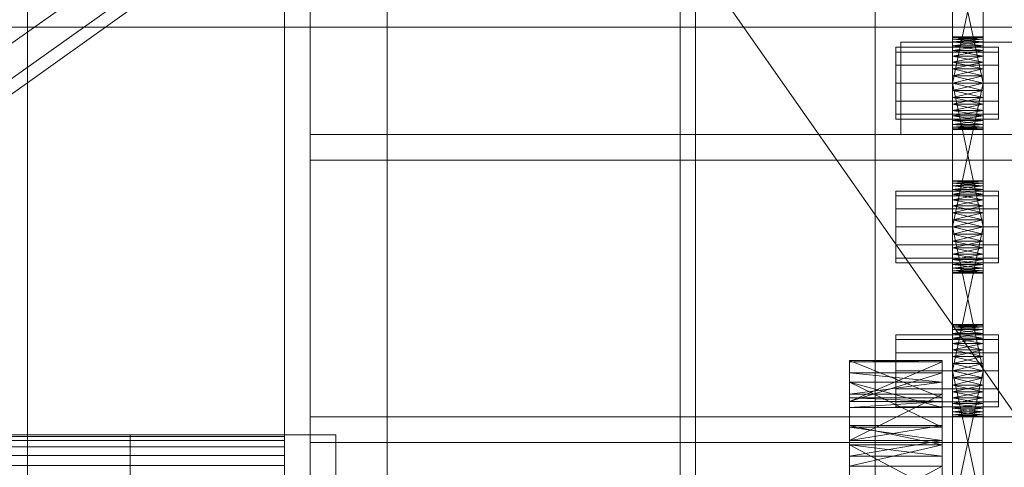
# Model space of a CAD drawing. Header units: millimetres. Extents: x -4738 to 65662, y -68080 to 6847.
# Tile 407 of 656: x 1268 to 1460, y -34008 to -33921. Entities that reach past the tile are written whole.
import ezdxf

# ---------------------------------------------------------------- set-up
doc = ezdxf.new("R2010")
doc.units = ezdxf.units.MM
for name, color, linetype, lineweight in [('COTAS_O', 1, 'Continuous', 0), ('frontal_C03', 7, 'Continuous', 0), ('frontal_secador', 7, 'Continuous', 0), ('frontal_tolva', 7, 'Continuous', 0)]:
    doc.layers.add(name, color=color, linetype=linetype, lineweight=lineweight)
doc.dimstyles.new('R19_100', dxfattribs={"dimtxt": 250, "dimasz": 150, "dimexe": 150, "dimexo": 80, "dimgap": 100, "dimtad": 1, "dimtih": 1, "dimtoh": 1, "dimdsep": 46, "dimcen": 0.09, "dimadec": 0, "dimazin": 0, "dimtfac": 1, "dimtdec": 4, "dimtofl": 0, "dimtmove": 0, "dimatfit": 3, "dimfxl": 1, "dimtolj": 1, "dimtzin": 0, "dimarcsym": 0})

# ---------------------------------------------------------------- blocks, each defined once
blk = doc.blocks.new('DIM_R31_48')
at = {"layer": 'COTAS_O'}
for p, q in [((-1725, -33700), (-1575, -33655)), ((1725, -33700), (1575, -33655)), ((-1725, -34400), (-1725, -33700)), ((-1725, -33700), (1725, -33700)), ((-1725, -33700), (-1575, -33745)), ((1725, -33700), (1575, -33745)), ((1725, -34400), (1725, -33700))]:
    blk.add_line(p, q, dxfattribs=at)
blk.add_text('3450 O', height=250, dxfattribs=at).set_placement((0, -33600))

msp = doc.modelspace()

# ---------------------------------------------------------------- linework, layer by layer
at = {"layer": 'frontal_C03'}
for p, q in [((1435, -34954.179), (1435, -32259.264)), ((1435, -32263.162), (1435, -34958.077)), ((1435, -35437.51), (1435, -32742.595)), ((1435, -32746.492), (1435, -35441.408)), ((-1579, -33922.615), (1579, -33922.615))]:
    msp.add_line(p, q, dxfattribs=at)
at = {"layer": 'frontal_secador'}
for p, q in [((1340, -36000), (1340, -33000)), ((1400, -36000), (1400, -33000)), ((1270, -35980), (1270, -33075)), ((1320, -35980), (1320, -33075)), ((1325, -36000), (1325, -33075)), ((1325, -34600), (1325, -33075)), ((1325, -35980), (1325, -33075)), ((1397, -35940), (1397, -33075)), ((1400, -36000), (1400, -33075)), ((1400, -34600), (1400, -33075)), ((1400, -35940), (1400, -33075)), ((1400, -34650), (1400, -33075)), ((1400, -36000), (1400, -33250)), ((1450, -33936.281), (1450, -33897.481)), ((1456, -33897.481), (1456, -33936.281)), ((1450, -33899.136), (1450, -33936.281)), ((1456, -33936.281), (1456, -33899.136)), ((1450, -33936.281), (1450, -33901.414)), ((1456, -33901.414), (1456, -33936.281)), ((1450, -33933.5), (1450, -33904.092)), ((1450, -33936.281), (1450, -33904.092)), ((1456, -33904.092), (1456, -33933.5)), ((1456, -33904.092), (1456, -33936.281)), ((1450, -33905.5), (1450, -33933.5)), ((1456, -33933.5), (1450, -33905.5)), ((1456, -33905.5), (1450, -33933.5)), ((1456, -33933.5), (1456, -33905.5)), ((1440, -33925.5), (1710, -33925.5)), ((1440, -33943.5), (1440, -33925.5)), ((1450, -33924.611), (1450, -33924.5)), ((1456, -33924.611), (1450, -33924.5)), ((1456, -33924.5), (1450, -33924.5)), ((1456, -33924.5), (1450, -33924.611)), ((1450, -33924.611), (1450, -33925.481)), ((1450, -33924.94), (1450, -33924.611)), ((1450, -33924.611), (1450, -33927.136)), ((1456, -33924.94), (1450, -33924.611)), ((1456, -33924.611), (1450, -33924.611)), ((1456, -33924.611), (1450, -33924.94)), ((1450, -33925.481), (1450, -33924.94)), ((1456, -33925.481), (1450, -33924.94)), ((1456, -33924.94), (1450, -33924.94)), ((1456, -33924.94), (1450, -33925.481)), ((1450, -33925.481), (1450, -33927.136)), ((1450, -33926.219), (1450, -33925.481)), ((1450, -33929.414), (1450, -33925.481)), ((1450, -33964.281), (1450, -33925.481)), ((1456, -33926.219), (1450, -33925.481)), ((1456, -33925.481), (1450, -33925.481)), ((1456, -33925.481), (1450, -33926.219)), ((1456, -33924.611), (1456, -33924.5)), ((1456, -33925.481), (1456, -33924.611)), ((1456, -33924.611), (1456, -33924.94)), ((1456, -33927.136), (1456, -33924.611)), ((1456, -33924.94), (1456, -33925.481)), ((1456, -33927.136), (1456, -33925.481)), ((1456, -33925.481), (1456, -33926.219)), ((1456, -33925.481), (1456, -33929.414)), ((1456, -33925.481), (1456, -33964.281)), ((1439, -33927.438), (1439, -33926.5)), ((1459, -33926.5), (1439, -33926.5)), ((1439, -33930), (1439, -33927.438)), ((1459, -33927.438), (1439, -33927.438)), ((1450, -33927.136), (1450, -33926.219)), ((1456, -33927.136), (1450, -33926.219)), ((1456, -33926.219), (1450, -33926.219)), ((1456, -33926.219), (1450, -33927.136)), ((1450, -33927.136), (1450, -33929.414)), ((1450, -33928.21), (1450, -33927.136)), ((1450, -33927.136), (1450, -33932.092)), ((1450, -33927.136), (1450, -33964.281)), ((1456, -33928.21), (1450, -33927.136)), ((1456, -33927.136), (1450, -33927.136)), ((1456, -33927.136), (1450, -33928.21)), ((1456, -33926.219), (1456, -33927.136)), ((1456, -33929.414), (1456, -33927.136)), ((1456, -33927.136), (1456, -33928.21)), ((1456, -33932.092), (1456, -33927.136)), ((1456, -33964.281), (1456, -33927.136)), ((1459, -33927.438), (1459, -33926.5)), ((1459, -33930), (1459, -33927.438)), ((1450, -33929.414), (1450, -33928.21)), ((1456, -33929.414), (1450, -33928.21)), ((1456, -33928.21), (1450, -33928.21)), ((1456, -33928.21), (1450, -33929.414)), ((1450, -33929.414), (1450, -33932.092)), ((1450, -33930.719), (1450, -33929.414)), ((1450, -33964.281), (1450, -33929.414)), ((1456, -33930.719), (1450, -33929.414)), ((1456, -33929.414), (1450, -33929.414)), ((1456, -33929.414), (1450, -33930.719)), ((1456, -33928.21), (1456, -33929.414)), ((1456, -33932.092), (1456, -33929.414)), ((1456, -33929.414), (1456, -33930.719)), ((1456, -33929.414), (1456, -33964.281)), ((1439, -33933.5), (1439, -33930)), ((1459, -33930), (1439, -33930)), ((1450, -33932.092), (1450, -33930.719)), ((1456, -33932.092), (1450, -33930.719)), ((1456, -33930.719), (1450, -33930.719)), ((1456, -33930.719), (1450, -33932.092)), ((1456, -33930.719), (1456, -33932.092)), ((1459, -33933.5), (1459, -33930)), ((1450, -33961.5), (1450, -33932.092)), ((1450, -33932.092), (1450, -33933.5)), ((1450, -33964.281), (1450, -33932.092)), ((1456, -33933.5), (1450, -33932.092)), ((1456, -33932.092), (1450, -33932.092)), ((1456, -33932.092), (1450, -33933.5)), ((1456, -33932.092), (1456, -33961.5)), ((1456, -33933.5), (1456, -33932.092)), ((1456, -33932.092), (1456, -33964.281)), ((1439, -33933.5), (1439, -33937)), ((1439, -33933.5), (1459, -33933.5)), ((1450, -33933.5), (1450, -33961.5)), ((1456, -33961.5), (1450, -33933.5)), ((1456, -33933.5), (1450, -33933.5)), ((1456, -33933.5), (1450, -33961.5)), ((1450, -33936.281), (1450, -33933.5)), ((1450, -33933.5), (1450, -33934.908)), ((1456, -33933.5), (1450, -33934.908)), ((1456, -33934.908), (1450, -33933.5)), ((1450, -33934.908), (1450, -33936.281)), ((1456, -33934.908), (1450, -33934.908)), ((1456, -33934.908), (1450, -33936.281)), ((1456, -33936.281), (1450, -33934.908)), ((1456, -33961.5), (1456, -33933.5)), ((1456, -33933.5), (1456, -33936.281)), ((1456, -33934.908), (1456, -33933.5)), ((1456, -33936.281), (1456, -33934.908)), ((1459, -33937), (1459, -33933.5)), ((1439, -33937), (1439, -33939.562)), ((1459, -33937), (1439, -33937)), ((1450, -33938.79), (1450, -33936.281)), ((1450, -33936.281), (1450, -33937.586)), ((1450, -33940.781), (1450, -33936.281)), ((1450, -33942.5), (1450, -33936.281)), ((1456, -33936.281), (1450, -33936.281)), ((1456, -33936.281), (1450, -33937.586)), ((1456, -33937.586), (1450, -33936.281)), ((1456, -33936.281), (1456, -33938.79)), ((1456, -33937.586), (1456, -33936.281)), ((1456, -33936.281), (1456, -33940.781)), ((1456, -33936.281), (1456, -33942.5)), ((1459, -33937), (1459, -33939.562)), ((1450, -33937.586), (1450, -33938.79)), ((1456, -33937.586), (1450, -33937.586)), ((1456, -33937.586), (1450, -33938.79)), ((1456, -33938.79), (1450, -33937.586)), ((1450, -33940.781), (1450, -33938.79)), ((1450, -33938.79), (1450, -33939.864)), ((1456, -33938.79), (1450, -33938.79)), ((1456, -33938.79), (1450, -33939.864)), ((1456, -33939.864), (1450, -33938.79)), ((1456, -33938.79), (1456, -33937.586)), ((1456, -33938.79), (1456, -33940.781)), ((1456, -33939.864), (1456, -33938.79)), ((1439, -33939.562), (1439, -33940.5)), ((1459, -33939.562), (1439, -33939.562)), ((1459, -33940.5), (1439, -33940.5)), ((1450, -33939.864), (1450, -33940.781)), ((1456, -33939.864), (1450, -33939.864)), ((1456, -33939.864), (1450, -33940.781)), ((1456, -33940.781), (1450, -33939.864)), ((1450, -33942.06), (1450, -33940.781)), ((1450, -33940.781), (1450, -33941.519)), ((1450, -33942.5), (1450, -33940.781)), ((1456, -33940.781), (1450, -33940.781)), ((1456, -33940.781), (1450, -33941.519)), ((1456, -33941.519), (1450, -33940.781)), ((1456, -33940.781), (1456, -33939.864)), ((1456, -33940.781), (1456, -33942.06)), ((1456, -33941.519), (1456, -33940.781)), ((1456, -33940.781), (1456, -33942.5)), ((1459, -33939.562), (1459, -33940.5)), ((1450, -33941.519), (1450, -33942.06)), ((1456, -33941.519), (1450, -33941.519)), ((1456, -33941.519), (1450, -33942.06)), ((1456, -33942.06), (1450, -33941.519)), ((1450, -33942.5), (1450, -33942.06)), ((1450, -33942.06), (1450, -33942.389)), ((1456, -33942.06), (1450, -33942.06)), ((1456, -33942.06), (1450, -33942.389)), ((1456, -33942.389), (1450, -33942.06)), ((1450, -33942.389), (1450, -33942.5)), ((1456, -33942.389), (1450, -33942.389)), ((1456, -33942.389), (1450, -33942.5)), ((1456, -33942.5), (1450, -33942.389)), ((1456, -33942.5), (1450, -33942.5)), ((1456, -33942.06), (1456, -33941.519)), ((1456, -33942.06), (1456, -33942.5)), ((1456, -33942.389), (1456, -33942.06)), ((1456, -33942.5), (1456, -33942.389)), ((1325, -33943.5), (2125, -33943.5)), ((1325, -33948.5), (1325, -33943.5)), ((1440, -33943.5), (1710, -33943.5)), ((1325, -33948.5), (2125, -33948.5)), ((1325, -33998.5), (1325, -33948.5)), ((1450, -33952.611), (1450, -33952.5)), ((1456, -33952.611), (1450, -33952.5)), ((1456, -33952.5), (1450, -33952.5)), ((1456, -33952.5), (1450, -33952.611)), ((1456, -33952.611), (1456, -33952.5)), ((1439, -33955.438), (1439, -33954.5)), ((1459, -33954.5), (1439, -33954.5)), ((1450, -33952.611), (1450, -33953.481)), ((1450, -33952.941), (1450, -33952.611)), ((1450, -33952.611), (1450, -33955.136)), ((1456, -33952.941), (1450, -33952.611)), ((1456, -33952.611), (1450, -33952.611)), ((1456, -33952.611), (1450, -33952.941)), ((1450, -33953.481), (1450, -33952.941)), ((1456, -33953.481), (1450, -33952.941)), ((1456, -33952.941), (1450, -33952.941)), ((1456, -33952.941), (1450, -33953.481)), ((1450, -33953.481), (1450, -33955.136)), ((1450, -33954.219), (1450, -33953.481)), ((1450, -33957.414), (1450, -33953.481)), ((1450, -33992.281), (1450, -33953.481)), ((1456, -33954.219), (1450, -33953.481)), ((1456, -33953.481), (1450, -33953.481)), ((1456, -33953.481), (1450, -33954.219)), ((1450, -33955.136), (1450, -33954.219)), ((1456, -33955.136), (1450, -33954.219)), ((1456, -33954.219), (1450, -33954.219)), ((1456, -33954.219), (1450, -33955.136)), ((1456, -33953.481), (1456, -33952.611)), ((1456, -33952.611), (1456, -33952.941)), ((1456, -33955.136), (1456, -33952.611)), ((1456, -33952.941), (1456, -33953.481)), ((1456, -33955.136), (1456, -33953.481)), ((1456, -33953.481), (1456, -33954.219)), ((1456, -33953.481), (1456, -33957.414)), ((1456, -33953.481), (1456, -33992.281)), ((1456, -33954.219), (1456, -33955.136)), ((1459, -33955.438), (1459, -33954.5)), ((1439, -33958), (1439, -33955.438)), ((1459, -33955.438), (1439, -33955.438)), ((1450, -33955.136), (1450, -33957.414)), ((1450, -33956.21), (1450, -33955.136)), ((1450, -33955.136), (1450, -33960.092)), ((1450, -33955.136), (1450, -33992.281)), ((1456, -33956.21), (1450, -33955.136)), ((1456, -33955.136), (1450, -33955.136)), ((1456, -33955.136), (1450, -33956.21)), ((1450, -33957.414), (1450, -33956.21)), ((1456, -33957.414), (1450, -33956.21)), ((1456, -33956.21), (1450, -33956.21)), ((1456, -33956.21), (1450, -33957.414)), ((1456, -33957.414), (1456, -33955.136)), ((1456, -33955.136), (1456, -33956.21)), ((1456, -33960.092), (1456, -33955.136)), ((1456, -33992.281), (1456, -33955.136)), ((1456, -33956.21), (1456, -33957.414)), ((1459, -33958), (1459, -33955.438)), ((1439, -33961.5), (1439, -33958)), ((1459, -33958), (1439, -33958)), ((1450, -33957.414), (1450, -33960.092)), ((1450, -33958.719), (1450, -33957.414)), ((1450, -33992.281), (1450, -33957.414)), ((1456, -33958.719), (1450, -33957.414)), ((1456, -33957.414), (1450, -33957.414)), ((1456, -33957.414), (1450, -33958.719)), ((1456, -33960.092), (1456, -33957.414)), ((1456, -33957.414), (1456, -33958.719)), ((1456, -33957.414), (1456, -33992.281)), ((1459, -33961.5), (1459, -33958)), ((1450, -33960.092), (1450, -33958.719)), ((1456, -33960.092), (1450, -33958.719)), ((1456, -33958.719), (1450, -33958.719)), ((1456, -33958.719), (1450, -33960.092)), ((1450, -33989.5), (1450, -33960.092)), ((1450, -33960.092), (1450, -33961.5)), ((1450, -33992.281), (1450, -33960.092)), ((1456, -33961.5), (1450, -33960.092)), ((1456, -33960.092), (1450, -33960.092)), ((1456, -33960.092), (1450, -33961.5)), ((1456, -33958.719), (1456, -33960.092)), ((1456, -33960.092), (1456, -33989.5)), ((1456, -33961.5), (1456, -33960.092)), ((1456, -33960.092), (1456, -33992.281)), ((1439, -33961.5), (1439, -33965)), ((1439, -33961.5), (1459, -33961.5)), ((1450, -33961.5), (1450, -33989.5)), ((1456, -33989.5), (1450, -33961.5)), ((1456, -33961.5), (1450, -33961.5)), ((1456, -33961.5), (1450, -33989.5)), ((1450, -33964.281), (1450, -33961.5)), ((1450, -33961.5), (1450, -33962.908)), ((1456, -33961.5), (1450, -33962.908)), ((1456, -33962.908), (1450, -33961.5)), ((1456, -33989.5), (1456, -33961.5)), ((1456, -33961.5), (1456, -33964.281)), ((1456, -33962.908), (1456, -33961.5)), ((1459, -33965), (1459, -33961.5)), ((1450, -33962.908), (1450, -33964.281)), ((1456, -33962.908), (1450, -33962.908)), ((1456, -33962.908), (1450, -33964.281)), ((1456, -33964.281), (1450, -33962.908)), ((1456, -33964.281), (1456, -33962.908)), ((1439, -33965), (1439, -33967.562)), ((1459, -33965), (1439, -33965)), ((1450, -33966.79), (1450, -33964.281)), ((1450, -33964.281), (1450, -33965.586)), ((1450, -33968.781), (1450, -33964.281)), ((1450, -33970.5), (1450, -33964.281)), ((1456, -33964.281), (1450, -33964.281)), ((1456, -33964.281), (1450, -33965.586)), ((1456, -33965.586), (1450, -33964.281)), ((1450, -33965.586), (1450, -33966.79)), ((1456, -33965.586), (1450, -33965.586)), ((1456, -33965.586), (1450, -33966.79)), ((1456, -33966.79), (1450, -33965.586)), ((1456, -33964.281), (1456, -33966.79)), ((1456, -33965.586), (1456, -33964.281)), ((1456, -33964.281), (1456, -33968.781)), ((1456, -33964.281), (1456, -33970.5)), ((1456, -33966.79), (1456, -33965.586)), ((1459, -33965), (1459, -33967.562)), ((1439, -33967.562), (1439, -33968.5)), ((1459, -33967.562), (1439, -33967.562)), ((1450, -33968.781), (1450, -33966.79)), ((1450, -33966.79), (1450, -33967.864)), ((1456, -33966.79), (1450, -33966.79)), ((1456, -33966.79), (1450, -33967.864)), ((1456, -33967.864), (1450, -33966.79)), ((1450, -33967.864), (1450, -33968.781)), ((1456, -33967.864), (1450, -33967.864)), ((1456, -33967.864), (1450, -33968.781)), ((1456, -33968.781), (1450, -33967.864)), ((1456, -33966.79), (1456, -33968.781)), ((1456, -33967.864), (1456, -33966.79)), ((1456, -33968.781), (1456, -33967.864)), ((1459, -33967.562), (1459, -33968.5)), ((1459, -33968.5), (1439, -33968.5)), ((1450, -33970.059), (1450, -33968.781)), ((1450, -33968.781), (1450, -33969.519)), ((1450, -33970.5), (1450, -33968.781)), ((1456, -33968.781), (1450, -33968.781)), ((1456, -33968.781), (1450, -33969.519)), ((1456, -33969.519), (1450, -33968.781)), ((1450, -33969.519), (1450, -33970.059)), ((1456, -33969.519), (1450, -33969.519)), ((1456, -33969.519), (1450, -33970.059)), ((1456, -33970.059), (1450, -33969.519)), ((1456, -33968.781), (1456, -33970.059)), ((1456, -33969.519), (1456, -33968.781)), ((1456, -33968.781), (1456, -33970.5)), ((1456, -33970.059), (1456, -33969.519)), ((1450, -33970.5), (1450, -33970.059)), ((1450, -33970.059), (1450, -33970.389)), ((1456, -33970.059), (1450, -33970.059)), ((1456, -33970.059), (1450, -33970.389)), ((1456, -33970.389), (1450, -33970.059)), ((1450, -33970.389), (1450, -33970.5)), ((1456, -33970.389), (1450, -33970.389)), ((1456, -33970.389), (1450, -33970.5)), ((1456, -33970.5), (1450, -33970.389)), ((1456, -33970.5), (1450, -33970.5)), ((1456, -33970.059), (1456, -33970.5)), ((1456, -33970.389), (1456, -33970.059)), ((1456, -33970.5), (1456, -33970.389)), ((1450, -33980.611), (1450, -33980.5)), ((1456, -33980.611), (1450, -33980.5)), ((1456, -33980.5), (1450, -33980.5)), ((1456, -33980.5), (1450, -33980.611)), ((1450, -33980.611), (1450, -33981.481)), ((1450, -33980.941), (1450, -33980.611)), ((1450, -33980.611), (1450, -33983.136)), ((1456, -33980.941), (1450, -33980.611)), ((1456, -33980.611), (1450, -33980.611)), ((1456, -33980.611), (1450, -33980.941)), ((1450, -33981.481), (1450, -33980.941)), ((1456, -33981.481), (1450, -33980.941)), ((1456, -33980.941), (1450, -33980.941)), ((1456, -33980.941), (1450, -33981.481)), ((1456, -33980.611), (1456, -33980.5)), ((1456, -33981.481), (1456, -33980.611)), ((1456, -33980.611), (1456, -33980.941)), ((1456, -33983.136), (1456, -33980.611)), ((1456, -33980.941), (1456, -33981.481)), ((1439, -33983.438), (1439, -33982.5)), ((1459, -33982.5), (1439, -33982.5)), ((1450, -33981.481), (1450, -33983.136)), ((1450, -33982.219), (1450, -33981.481)), ((1450, -33985.414), (1450, -33981.481)), ((1450, -34020.281), (1450, -33981.481)), ((1456, -33982.219), (1450, -33981.481)), ((1456, -33981.481), (1450, -33981.481)), ((1456, -33981.481), (1450, -33982.219)), ((1450, -33983.136), (1450, -33982.219)), ((1456, -33983.136), (1450, -33982.219)), ((1456, -33982.219), (1450, -33982.219)), ((1456, -33982.219), (1450, -33983.136)), ((1450, -33983.136), (1450, -33985.414)), ((1450, -33984.21), (1450, -33983.136)), ((1450, -33983.136), (1450, -33988.092)), ((1450, -33983.136), (1450, -34020.281)), ((1456, -33984.21), (1450, -33983.136)), ((1456, -33983.136), (1450, -33983.136)), ((1456, -33983.136), (1450, -33984.21)), ((1456, -33983.136), (1456, -33981.481)), ((1456, -33981.481), (1456, -33982.219)), ((1456, -33981.481), (1456, -33985.414)), ((1456, -33981.481), (1456, -34020.281)), ((1456, -33982.219), (1456, -33983.136)), ((1456, -33985.414), (1456, -33983.136)), ((1456, -33983.136), (1456, -33984.21)), ((1456, -33988.092), (1456, -33983.136)), ((1456, -34020.281), (1456, -33983.136)), ((1459, -33983.438), (1459, -33982.5)), ((1439, -33986), (1439, -33983.438)), ((1459, -33983.438), (1439, -33983.438)), ((1450, -33985.414), (1450, -33984.21)), ((1456, -33985.414), (1450, -33984.21)), ((1456, -33984.21), (1450, -33984.21)), ((1456, -33984.21), (1450, -33985.414)), ((1456, -33984.21), (1456, -33985.414)), ((1459, -33986), (1459, -33983.438)), ((1439, -33989.5), (1439, -33986)), ((1459, -33986), (1439, -33986)), ((1450, -33985.414), (1450, -33988.092)), ((1450, -33986.719), (1450, -33985.414)), ((1450, -34020.281), (1450, -33985.414)), ((1456, -33986.719), (1450, -33985.414)), ((1456, -33985.414), (1450, -33985.414)), ((1456, -33985.414), (1450, -33986.719)), ((1450, -33988.092), (1450, -33986.719)), ((1456, -33988.092), (1450, -33986.719)), ((1456, -33986.719), (1450, -33986.719)), ((1456, -33986.719), (1450, -33988.092)), ((1456, -33988.092), (1456, -33985.414)), ((1456, -33985.414), (1456, -33986.719)), ((1456, -33985.414), (1456, -34020.281)), ((1456, -33986.719), (1456, -33988.092)), ((1459, -33989.5), (1459, -33986)), ((1430, -33994.744), (1430, -33987.5)), ((1430, -33987.5), (1430, -33987.765)), ((1448, -33994.744), (1430, -33987.5)), ((1448, -33987.5), (1430, -33987.5)), ((1448, -33987.5), (1430, -33987.765)), ((1430, -33987.765), (1430, -33994.744)), ((1430, -33987.765), (1430, -33995.473)), ((1448, -33987.765), (1430, -33987.765)), ((1448, -33987.765), (1430, -33995.473)), ((1448, -33987.765), (1448, -33987.5)), ((1448, -33987.5), (1448, -33994.744)), ((1448, -33994.744), (1448, -33987.765)), ((1448, -33995.473), (1448, -33987.765)), ((1450, -34017.5), (1450, -33988.092)), ((1450, -33988.092), (1450, -33989.5)), ((1450, -34020.281), (1450, -33988.092)), ((1456, -33989.5), (1450, -33988.092)), ((1456, -33988.092), (1450, -33988.092)), ((1456, -33988.092), (1450, -33989.5)), ((1456, -33988.092), (1456, -34017.5)), ((1456, -33989.5), (1456, -33988.092)), ((1456, -33988.092), (1456, -34020.281)), ((1430, -33989.876), (1430, -34000.514)), ((1430, -33991.709), (1430, -33989.876)), ((1430, -33989.876), (1430, -33995.473)), ((1448, -33991.709), (1430, -33989.876)), ((1448, -33989.876), (1430, -33989.876)), ((1448, -33989.876), (1430, -33995.473)), ((1439, -33989.5), (1439, -33993)), ((1439, -33989.5), (1459, -33989.5)), ((1448, -34000.514), (1448, -33989.876)), ((1448, -33989.876), (1448, -33991.709)), ((1448, -33995.473), (1448, -33989.876)), ((1450, -33989.5), (1450, -34017.5)), ((1456, -34017.5), (1450, -33989.5)), ((1456, -33989.5), (1450, -33989.5)), ((1456, -33989.5), (1450, -34017.5)), ((1450, -33992.281), (1450, -33989.5)), ((1450, -33989.5), (1450, -33990.908)), ((1456, -33989.5), (1450, -33990.908)), ((1456, -33990.908), (1450, -33989.5)), ((1450, -33990.908), (1450, -33992.281)), ((1456, -33990.908), (1450, -33990.908)), ((1456, -33990.908), (1450, -33992.281)), ((1456, -33992.281), (1450, -33990.908)), ((1456, -34017.5), (1456, -33989.5)), ((1456, -33989.5), (1456, -33992.281)), ((1456, -33990.908), (1456, -33989.5)), ((1456, -33992.281), (1456, -33990.908)), ((1459, -33993), (1459, -33989.5)), ((1430, -34000.514), (1430, -33991.709)), ((1430, -33996.683), (1430, -33991.709)), ((1430, -33991.709), (1430, -33994.046)), ((1448, -34000.514), (1430, -33991.709)), ((1448, -33991.709), (1430, -33991.709)), ((1448, -33996.683), (1430, -33991.709)), ((1448, -33991.709), (1430, -33994.046)), ((1448, -33991.709), (1448, -34000.514)), ((1448, -33994.046), (1448, -33991.709)), ((1448, -33991.709), (1448, -33996.683)), ((1450, -33994.79), (1450, -33992.281)), ((1450, -33992.281), (1450, -33993.586)), ((1450, -33996.781), (1450, -33992.281)), ((1450, -33998.5), (1450, -33992.281)), ((1456, -33992.281), (1450, -33992.281)), ((1456, -33992.281), (1450, -33993.586)), ((1456, -33993.586), (1450, -33992.281)), ((1456, -33992.281), (1456, -33994.79)), ((1456, -33993.586), (1456, -33992.281)), ((1456, -33992.281), (1456, -33996.781)), ((1456, -33992.281), (1456, -33998.5)), ((1430, -33994.046), (1430, -33996.683)), ((1430, -33994.046), (1430, -34003.11)), ((1448, -33994.046), (1430, -33994.046)), ((1448, -33994.046), (1430, -34003.11)), ((1439, -33993), (1439, -33995.562)), ((1459, -33993), (1439, -33993)), ((1448, -33996.683), (1448, -33994.046)), ((1448, -34003.11), (1448, -33994.046)), ((1450, -33993.586), (1450, -33994.79)), ((1456, -33993.586), (1450, -33993.586)), ((1456, -33993.586), (1450, -33994.79)), ((1456, -33994.79), (1450, -33993.586)), ((1456, -33994.79), (1456, -33993.586)), ((1459, -33993), (1459, -33995.562)), ((1430, -33995.473), (1430, -33994.744)), ((1448, -33995.473), (1430, -33994.744)), ((1448, -33994.744), (1430, -33994.744)), ((1430, -33995.473), (1430, -34000.514)), ((1430, -33995.473), (1430, -34003.11)), ((1430, -33995.473), (1430, -33996.683)), ((1430, -34017.639), (1430, -33995.473)), ((1448, -33995.473), (1430, -33995.473)), ((1448, -33995.473), (1430, -33996.683)), ((1439, -33995.562), (1439, -33996.5)), ((1459, -33995.562), (1439, -33995.562)), ((1459, -33996.5), (1439, -33996.5)), ((1448, -33994.744), (1448, -33995.473)), ((1448, -34000.514), (1448, -33995.473)), ((1448, -34003.11), (1448, -33995.473)), ((1448, -33996.683), (1448, -33995.473)), ((1448, -33995.473), (1448, -34017.639)), ((1450, -33996.781), (1450, -33994.79)), ((1450, -33994.79), (1450, -33995.864)), ((1456, -33994.79), (1450, -33994.79)), ((1456, -33994.79), (1450, -33995.864)), ((1456, -33995.864), (1450, -33994.79)), ((1450, -33995.864), (1450, -33996.781)), ((1456, -33995.864), (1450, -33995.864)), ((1456, -33995.864), (1450, -33996.781)), ((1456, -33996.781), (1450, -33995.864)), ((1456, -33994.79), (1456, -33996.781)), ((1456, -33995.864), (1456, -33994.79)), ((1456, -33996.781), (1456, -33995.864)), ((1459, -33995.562), (1459, -33996.5)), ((1325, -33998.5), (2125, -33998.5)), ((1325, -34003.5), (1325, -33998.5)), ((1430, -34003.11), (1430, -33996.683)), ((1448, -33996.683), (1430, -33996.683)), ((1448, -33996.683), (1448, -34003.11)), ((1450, -33998.059), (1450, -33996.781)), ((1450, -33996.781), (1450, -33997.519)), ((1450, -33998.5), (1450, -33996.781)), ((1456, -33996.781), (1450, -33996.781)), ((1456, -33996.781), (1450, -33997.519)), ((1456, -33997.519), (1450, -33996.781)), ((1450, -33997.519), (1450, -33998.059)), ((1456, -33997.519), (1450, -33997.519)), ((1456, -33997.519), (1450, -33998.059)), ((1456, -33998.059), (1450, -33997.519)), ((1450, -33998.5), (1450, -33998.059)), ((1450, -33998.059), (1450, -33998.389)), ((1456, -33998.059), (1450, -33998.059)), ((1456, -33998.059), (1450, -33998.389)), ((1456, -33998.389), (1450, -33998.059)), ((1450, -33998.389), (1450, -33998.5)), ((1456, -33998.389), (1450, -33998.389)), ((1456, -33998.389), (1450, -33998.5)), ((1456, -33998.5), (1450, -33998.389)), ((1456, -33998.5), (1450, -33998.5)), ((1456, -33996.781), (1456, -33998.059)), ((1456, -33997.519), (1456, -33996.781)), ((1456, -33996.781), (1456, -33998.5)), ((1456, -33998.059), (1456, -33997.519)), ((1456, -33998.059), (1456, -33998.5)), ((1456, -33998.389), (1456, -33998.059)), ((1456, -33998.5), (1456, -33998.389)), ((1430, -34000.173), (1430, -34013.428)), ((1430, -34003.925), (1430, -34000.173)), ((1430, -34000.173), (1430, -34003.11)), ((1448, -34003.925), (1430, -34000.173)), ((1448, -34000.173), (1430, -34000.173)), ((1448, -34000.173), (1430, -34003.11)), ((1448, -34013.428), (1448, -34000.173)), ((1448, -34000.173), (1448, -34003.925)), ((1448, -34003.11), (1448, -34000.173)), ((1320, -34002), (-1320, -34002)), ((1320, -34002.273), (-1320, -34002.273)), ((1290, -34002), (1330, -34002)), ((1290, -34030), (1290, -34002)), ((1320, -34002.273), (1320, -34002)), ((1320, -34003.072), (1320, -34002.273)), ((1330, -34030), (1330, -34002)), ((1430, -34003.11), (1430, -34000.514)), ((1448, -34003.11), (1430, -34000.514)), ((1448, -34000.514), (1430, -34000.514)), ((1448, -34000.514), (1448, -34003.11)), ((1320, -34003.072), (-1320, -34003.072)), ((1320, -34004.343), (1320, -34003.072)), ((1325, -34003.5), (2125, -34003.5)), ((1430, -34003.11), (1430, -34013.428)), ((1430, -34003.11), (1430, -34017.639)), ((1430, -34003.11), (1430, -34006.141)), ((1430, -34003.11), (1430, -34037.635)), ((1430, -34003.11), (1430, -34085.858)), ((1448, -34003.11), (1430, -34003.11)), ((1448, -34003.11), (1430, -34006.141)), ((1430, -34013.428), (1430, -34003.925)), ((1430, -34006.141), (1430, -34003.925)), ((1430, -34003.925), (1430, -34008.105)), ((1448, -34013.428), (1430, -34003.925)), ((1448, -34003.925), (1430, -34003.925)), ((1448, -34006.141), (1430, -34003.925)), ((1448, -34003.925), (1430, -34008.105)), ((1448, -34013.428), (1448, -34003.11)), ((1448, -34017.639), (1448, -34003.11)), ((1448, -34006.141), (1448, -34003.11)), ((1448, -34037.635), (1448, -34003.11)), ((1448, -34085.858), (1448, -34003.11)), ((1448, -34003.925), (1448, -34013.428)), ((1448, -34008.105), (1448, -34003.925)), ((1448, -34003.925), (1448, -34006.141)), ((1320, -34004.343), (-1320, -34004.343)), ((1320, -34006), (-1320, -34006)), ((1320, -34006), (1320, -34004.343)), ((1320, -34007.929), (1320, -34006)), ((1430, -34008.105), (1430, -34006.141)), ((1430, -34017.639), (1430, -34006.141)), ((1448, -34006.141), (1430, -34006.141)), ((1448, -34006.141), (1448, -34008.105)), ((1448, -34006.141), (1448, -34017.639)), ((1320, -34007.929), (-1320, -34007.929)), ((1320, -34010), (1320, -34007.929)), ((1430, -34008.105), (1430, -34017.639)), ((1448, -34008.105), (1430, -34008.105)), ((1448, -34008.105), (1430, -34017.639)), ((1448, -34017.639), (1448, -34008.105))]:
    msp.add_line(p, q, dxfattribs=at)
at = {"layer": 'frontal_tolva'}
for p, q in [((1720.416, -34367.194), (673.416, -32870.194)), ((1725, -33600), (600, -34400)), ((600, -34406.849), (1725, -33606.849)), ((604.636, -34406.52), (1729.636, -33606.52))]:
    msp.add_line(p, q, dxfattribs=at)

# ---------------------------------------------------------------- dimensions: what is measured, and where the dimension line sits
at = {"layer": 'COTAS_O'}
dim = msp.add_aligned_dim(p1=(-1725, -34400), p2=(1725, -34400), distance=700, text='<> O', dimstyle='R19_100', dxfattribs=at)
dim.commit()
dim.dimension.update_dxf_attribs({"geometry": 'DIM_R31_48', "text_midpoint": (0, -33700)})

doc.saveas('drawing.dxf')
